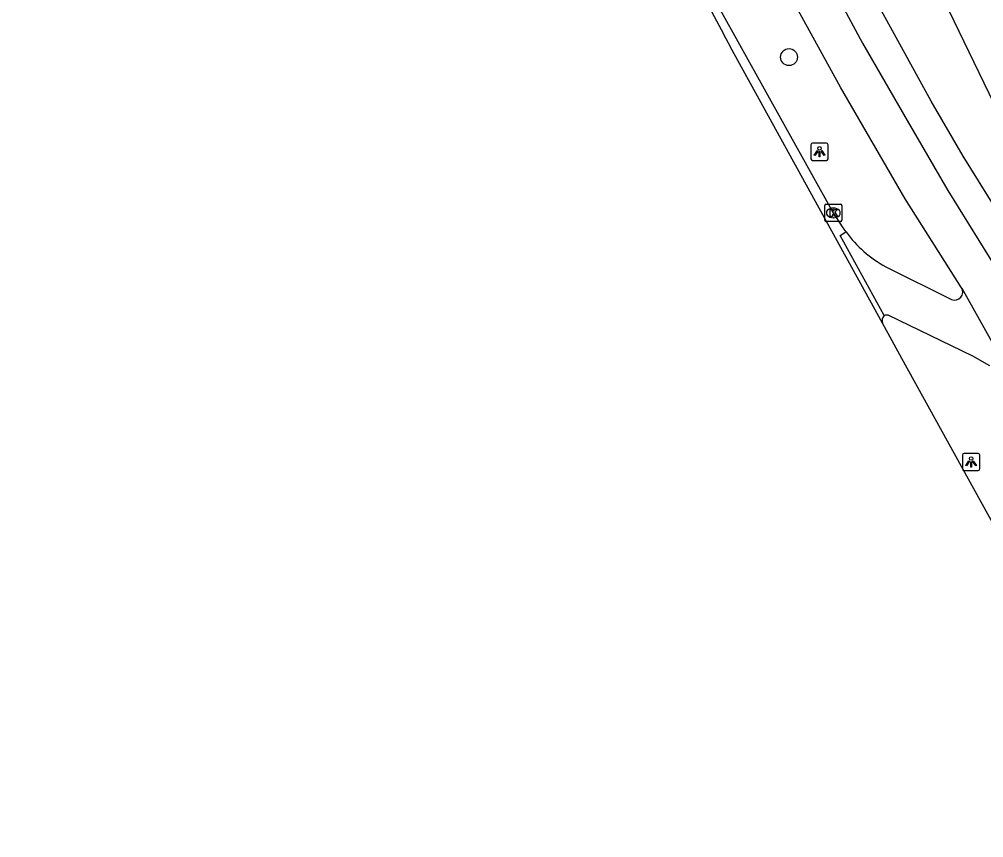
# Model space of a CAD drawing. Extents: x 162722 to 165099, y 384721 to 386283.
# Drawn here: x 163645.1 to 163700.9, y 384743.9 to 384791.4 of the extents above; entities that cross this region are included whole.
import ezdxf

# ---------------------------------------------------------------- set-up
doc = ezdxf.new("R2010")
doc.units = 0
for name, color, linetype in [('IMGEO_Berm_groen', 7, 'Continuous'), ('IMGEO_Boom', 7, 'Continuous'), ('IMGEO_Fietspad_gesloten', 7, 'Continuous'), ('IMGEO_Kolk', 7, 'Continuous'), ('IMGEO_Lichtpunt', 7, 'Continuous'), ('IMGEO_Rijbaan_lokaal_gesloten', 7, 'Continuous')]:
    doc.layers.add(name, color=color, linetype=linetype)

msp = doc.modelspace()

# ---------------------------------------------------------------- linework, layer by layer
at = {"layer": 'IMGEO_Berm_groen'}
for points in [[(163676.387, 384835.98), (163686.723, 384817.033), (163704.081, 384781.09), (163707.193, 384772.57), (163706.656, 384772.239)], [(163706.656, 384772.239), (163699.71, 384783.423), (163697.853, 384786.61), (163685.147, 384809.788), (163673.174, 384831.928)]]:
    msp.add_lwpolyline(points, dxfattribs=at)
at = {"layer": 'IMGEO_Boom'}
msp.add_circle((163689.626, 384789.164), 0.489, dxfattribs=at)
at = {"layer": 'IMGEO_Fietspad_gesloten'}
for points in [[(163633.056, 384906.66), (163665.701, 384842.782), (163667.32, 384839.609), (163671.35, 384831.709), (163674.979, 384824.942), (163683.91, 384808.691), (163686.492, 384803.504), (163689.41, 384798.303), (163693.89, 384789.977), (163696.466, 384785.483), (163698.828, 384781.441), (163701.216, 384777.578), (163702.109, 384776.133), (163703.848, 384773.319), (163706.839, 384768.481), (163708.537, 384765.733), (163719.206, 384748.466)], [(163699.612, 384775.796), (163696.36, 384780.945), (163692.607, 384787.42), (163690.171, 384791.849), (163684.211, 384802.766), (163683.648, 384803.961)], [(163695.23, 384777.021), (163699.042, 384775.113)], [(163703.022, 384769.704), (163699.644, 384775.753), (163699.612, 384775.796)], [(163701.251, 384771.284), (163700.26, 384771.843), (163695.361, 384774.205)]]:
    msp.add_lwpolyline(points, dxfattribs=at)
for centre, radius, start, end in [((163698.562, 384783.166), 6.99, 216.2583, 241.5355), ((163699.212, 384775.551), 0.47, 248.8364, 31.47), ((163695.279, 384773.88), 0.336, 75.7665, 114.9452)]:
    msp.add_arc(centre, radius, start, end, dxfattribs=at)
at = {"layer": 'IMGEO_Kolk'}
for p, q in [((163691.767, 384780.636), (163692.619, 384780.636)), ((163691.692, 384779.71), (163691.692, 384780.562)), ((163692.18, 384780.416), (163692.205, 384780.416)), ((163692.693, 384780.562), (163692.693, 384779.71)), ((163692.619, 384779.636), (163691.767, 384779.636)), ((163692.203, 384779.856), (163692.178, 384779.856))]:
    msp.add_line(p, q, dxfattribs=at)
for points in [[(163691.767, 384780.636), (163692.619, 384780.636)], [(163691.692, 384779.71), (163691.692, 384780.562)], [(163692.013, 384780.336), (163692.136, 384780.336), (163692.136, 384780.185), (163692.266, 384780.336), (163692.43, 384780.336), (163692.284, 384780.185), (163692.437, 384779.936), (163692.285, 384779.936), (163692.2, 384780.1), (163692.136, 384780.033), (163692.136, 384779.936), (163692.013, 384779.936), (163692.013, 384780.336)], [(163692.693, 384780.562), (163692.693, 384779.71)], [(163692.619, 384779.636), (163691.767, 384779.636)]]:
    msp.add_lwpolyline(points, dxfattribs=at)
for centre, start, end in [((163691.769, 384780.56), 91.552, 178.448), ((163691.769, 384780.56), 91.552, 178.448), ((163692.617, 384780.56), 1.552, 88.448), ((163692.617, 384780.56), 1.552, 88.448), ((163691.769, 384779.712), 181.552, 268.448), ((163691.769, 384779.712), 181.552, 268.448), ((163692.617, 384779.712), 271.552, 358.448), ((163692.617, 384779.712), 271.552, 358.448)]:
    msp.add_arc(centre, 0.0765, start, end, dxfattribs=at)
for centre, major_axis, ratio, start_param, end_param in [((163692.179, 384780.136), (-0.387, 0.002), 0.722429, 4.712389, 7.853982), ((163692.204, 384780.136), (-0.39, 0.002), 0.717154, 1.570796, 4.712389)]:
    msp.add_ellipse(centre, major_axis=major_axis, ratio=ratio, start_param=start_param, end_param=end_param, dxfattribs=at)
at = {"layer": 'IMGEO_Lichtpunt'}
for p, q in [((163690.895, 384784.082), (163690.895, 384783.275)), ((163690.895, 384784.082), (163690.895, 384783.275)), ((163691.797, 384784.177), (163690.989, 384784.177)), ((163691.797, 384784.177), (163690.989, 384784.177)), ((163691.891, 384783.275), (163691.891, 384784.082)), ((163691.891, 384783.275), (163691.891, 384784.082)), ((163690.989, 384783.181), (163691.797, 384783.181)), ((163690.989, 384783.181), (163691.797, 384783.181)), ((163699.671, 384766.109), (163699.671, 384765.302)), ((163699.671, 384766.109), (163699.671, 384765.302)), ((163700.573, 384766.204), (163699.765, 384766.204)), ((163700.573, 384766.204), (163699.765, 384766.204)), ((163700.667, 384765.302), (163700.667, 384766.109)), ((163700.667, 384765.302), (163700.667, 384766.109)), ((163699.765, 384765.208), (163700.573, 384765.208)), ((163699.765, 384765.208), (163700.573, 384765.208))]:
    msp.add_line(p, q, dxfattribs=at)
for points in [[(163691.269, 384783.746), (163691.308, 384783.718), (163691.12, 384783.456), (163691.082, 384783.483), (163691.269, 384783.746)], [(163691.371, 384783.698), (163691.418, 384783.698), (163691.418, 384783.376), (163691.371, 384783.376), (163691.371, 384783.698)], [(163691.481, 384783.718), (163691.519, 384783.745), (163691.706, 384783.483), (163691.667, 384783.455), (163691.481, 384783.718)], [(163700.045, 384765.773), (163700.084, 384765.745), (163699.896, 384765.483), (163699.858, 384765.51), (163700.045, 384765.773)], [(163700.147, 384765.725), (163700.194, 384765.725), (163700.194, 384765.403), (163700.147, 384765.403), (163700.147, 384765.725)], [(163700.257, 384765.745), (163700.295, 384765.772), (163700.482, 384765.51), (163700.443, 384765.482), (163700.257, 384765.745)]]:
    msp.add_lwpolyline(points, dxfattribs=at)
for centre in [(163691.394, 384783.88), (163700.17, 384765.907)]:
    msp.add_circle(centre, 0.0994, dxfattribs=at)
for centre, start, end in [((163690.989, 384784.082), 90, 180), ((163690.989, 384784.082), 90, 180), ((163691.797, 384784.082), 0, 90), ((163691.797, 384784.082), 0, 90), ((163690.989, 384783.275), 180, 270), ((163690.989, 384783.275), 180, 270), ((163691.797, 384783.275), 270, 0), ((163691.797, 384783.275), 270, 360), ((163699.765, 384766.109), 90, 180), ((163699.765, 384766.109), 90, 180), ((163700.573, 384766.109), 0, 90), ((163700.573, 384766.109), 0, 90), ((163699.765, 384765.302), 180, 270), ((163699.765, 384765.302), 180, 270), ((163700.573, 384765.302), 270, 0), ((163700.573, 384765.302), 270, 360)]:
    msp.add_arc(centre, 0.0946, start, end, dxfattribs=at)
at = {"layer": 'IMGEO_Rijbaan_lokaal_gesloten'}
for points in [[(163682.305, 384798.021), (163682.869, 384796.913), (163692.192, 384780.136), (163692.741, 384779.265), (163692.925, 384779.032)], [(163695.046, 384773.742), (163686.235, 384789.746)], [(163695.137, 384774.184), (163692.584, 384778.822), (163692.925, 384779.032)], [(163711.47, 384743.94), (163708.136, 384750), (163696.164, 384771.708), (163695.046, 384773.742)]]:
    msp.add_lwpolyline(points, dxfattribs=at)
for centre, radius, start, end in [((163753.105, 384826.575), 76.341, 201.9644, 208.84398), ((163695.444, 384773.89), 0.425, 136.3114, 200.4213)]:
    msp.add_arc(centre, radius, start, end, dxfattribs=at)

doc.saveas('drawing.dxf')
